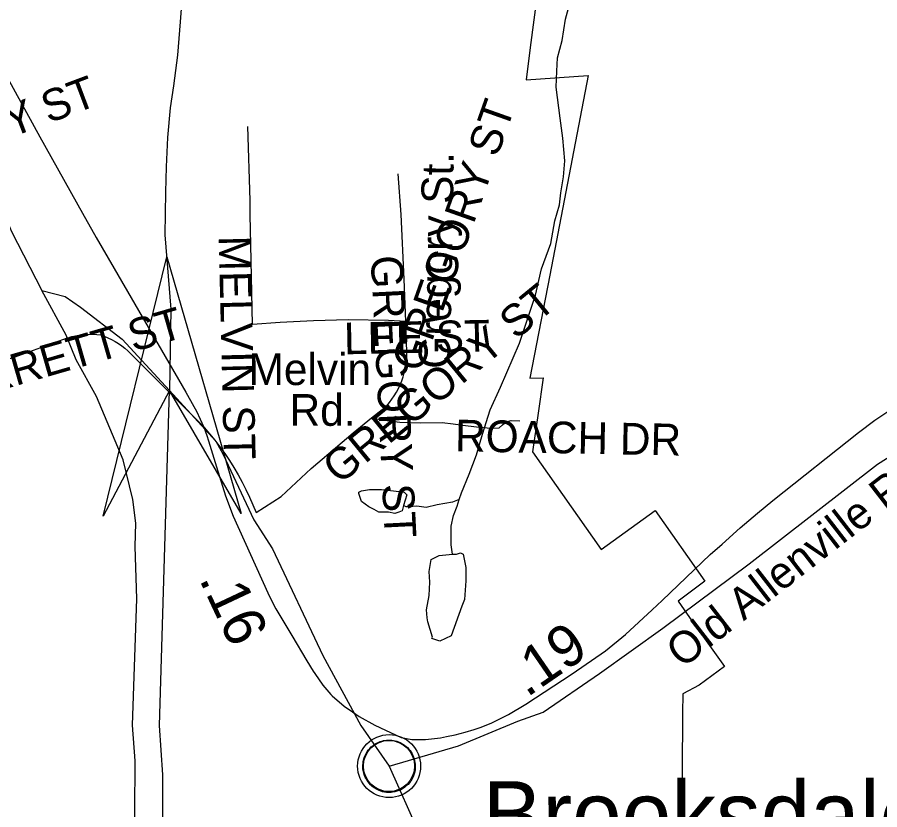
# Model space of a CAD drawing. Extents: x 1950930 to 2061844, y 904556 to 1017002.
# Drawn here: x 2004739 to 2007324, y 955218 to 957591 of the extents above; entities that cross this region are included whole.
import ezdxf

# ---------------------------------------------------------------- set-up
doc = ezdxf.new("R2010")
doc.units = 0
for name, color, linetype in [('Exist Boundary Political City Limit New', 7, 'Continuous'), ('Exist Civil Demographics Community CELL', 7, 'Continuous'), ('Exist Civil Demographics Community Label', 7, 'Continuous'), ('Exist Hydrographic Creek Single Shore', 7, 'Continuous'), ('Exist Hydrographic Misc Water Feature', 7, 'Continuous'), ('Exist Railroad Mainline', 7, 'Continuous'), ('Exist Road Non-System Type 51', 7, 'Continuous'), ('Exist Road Non-System Type 51 Label', 7, 'Continuous'), ('Exist Road Primary US Attributed', 7, 'Continuous'), ('Exist Road Primary US Mileage Hundredths English Label', 7, 'Continuous'), ('Exist Road Secondary Mileage Hundredths English Label', 7, 'Continuous'), ('Exist Road Secondary Structure Pipe Attributed CELL', 7, 'Continuous'), ('Exist Road Secondary Structure Standard Bridge Number Label', 7, 'Continuous'), ('Exist Road Secondary Type 51 Attributed', 7, 'Continuous'), ('Exist Road Secondary Type 51 Label', 7, 'Continuous'), ('Map Preparation Boundary City Limit Buffer Line', 7, 'Continuous')]:
    doc.layers.add(name, color=color, linetype=linetype)

msp = doc.modelspace()

# ---------------------------------------------------------------- linework, layer by layer
at = {"layer": 'Exist Boundary Political City Limit New'}
msp.add_lwpolyline([(2006295.6, 957651.8), (2006276.1, 957500), (2006263.9, 957403.8), (2006449.6, 957416.4), (2006334.6, 956818.5), (2006275.2, 956509.8), (2006315.5, 956511.2), (2006300, 956405.1), (2006283.2, 956289.8), (2006489.1, 955996.5), (2006651, 956114.1), (2006799.8, 955902.3), (2006719.6, 955842.2), (2006754, 955792.9), (2006858.5, 955646.8), (2006782.4, 955590.4), (2006733.4, 955564.9), (2006733, 955507.2), (2006730.2, 955156.4)], dxfattribs=at)
msp.add_lwpolyline([(2006295.6, 957651.8), (2006276.1, 957500), (2006263.9, 957403.8), (2006449.6, 957416.4), (2006334.6, 956818.5), (2006275.2, 956509.8), (2006315.5, 956511.2), (2006300, 956405.1), (2006283.2, 956289.8), (2006489.1, 955996.5), (2006651, 956114.1), (2006799.8, 955902.3), (2006719.6, 955842.2), (2006754, 955792.9), (2006858.5, 955646.8), (2006782.4, 955590.4), (2006733.4, 955564.9), (2006733, 955507.2), (2006730.2, 955156.4)], dxfattribs=at)
at = {"layer": 'Exist Civil Demographics Community CELL'}
msp.add_lwpolyline([(2005775.8, 955360.7), (2005776.7, 955366.3), (2005778.5, 955372.8), (2005781.4, 955380), (2005784.4, 955385.8), (2005787.7, 955391.5), (2005791.5, 955396.6), (2005795.4, 955401), (2005800, 955405.6), (2005805.6, 955410.2), (2005811, 955413.9), (2005815.9, 955416.7), (2005820.9, 955419.2), (2005826.4, 955421.5), (2005832, 955423.3), (2005836.3, 955424.5), (2005841.2, 955425.2), (2005845.3, 955425.9), (2005851.7, 955426.2), (2005856.1, 955426.1), (2005861.8, 955425.8), (2005866.7, 955425.1), (2005871.6, 955424.1), (2005876.6, 955422.7), (2005881.8, 955420.7), (2005888.4, 955417.8), (2005894.7, 955414.3), (2005899.7, 955410.8), (2005904.9, 955406.8), (2005908.2, 955403.6), (2005912.3, 955399.2), (2005916.2, 955394.6), (2005919.3, 955390), (2005922.4, 955385), (2005924.9, 955379.8), (2005926.9, 955374.8), (2005928.5, 955369.8), (2005929.7, 955365.2), (2005930.8, 955359.1), (2005931.5, 955354.4), (2005931.7, 955348.4), (2005931.5, 955342.6), (2005931, 955336.9), (2005930, 955331.5), (2005928.4, 955325.3), (2005926.5, 955319.5), (2005924.2, 955314.4), (2005921, 955308.4), (2005917.8, 955303.1), (2005914.3, 955298.4), (2005910.1, 955293.6), (2005904.8, 955288.7), (2005899.8, 955284.6), (2005894.8, 955281.1), (2005890.4, 955278.6), (2005883.6, 955275.4), (2005876.5, 955272.7), (2005870.5, 955271.2), (2005863.9, 955269.9), (2005859.5, 955269.4), (2005855, 955269.2), (2005849.4, 955269.2), (2005845.2, 955269.6), (2005839.5, 955270.3), (2005833.6, 955271.6), (2005829, 955272.9), (2005823.8, 955274.8), (2005819.2, 955276.8), (2005815.3, 955279), (2005808.5, 955283.1), (2005802.9, 955287.4), (2005798, 955291.9), (2005793.6, 955296.7), (2005790.4, 955300.7), (2005787.4, 955304.9), (2005783.3, 955312), (2005781.6, 955315.5), (2005779.9, 955319.5), (2005777.3, 955327.7), (2005775.8, 955334.8), (2005775.1, 955339.9), (2005774.7, 955346.2), (2005774.7, 955350.9), (2005775.2, 955357.4)], close=True, dxfattribs=at)
for centre, radius in [((2005853.4, 955348.3), 94.3), ((2005853.1, 955348.5), 76.7)]:
    msp.add_circle(centre, radius, dxfattribs=at)
at = {"layer": 'Exist Hydrographic Creek Single Shore'}
msp.add_lwpolyline([(2006062.9, 956146.8), (2006070.8, 956167), (2006093, 956223), (2006114.9, 956280.9), (2006132.9, 956342.9), (2006156.7, 956414.9), (2006186.7, 956482.9), (2006244.5, 956615), (2006292.5, 956759), (2006310.5, 956837.1), (2006338.3, 956913.3), (2006350.2, 956981.3), (2006364.3, 957029.3), (2006368.4, 957065.3), (2006376.3, 957113), (2006380.2, 957161.2), (2006374.1, 957229.3), (2006366.1, 957289.1), (2006354.2, 957381.3), (2006356.2, 957429.2), (2006358, 957469.2), (2006371.9, 957521), (2006382.1, 957585.2), (2006393.8, 957629.2)], dxfattribs=at)
at = {"layer": 'Exist Hydrographic Misc Water Feature'}
for p, q in [((2005489.6, 955867.3), (2005494.7, 955855.8)), ((2005626.1, 955632.9), (2005630.6, 955625.7)), ((2005678.8, 955563), (2005682.7, 955558.5))]:
    msp.add_line(p, q, dxfattribs=at)
for points in [[(2004611.9, 957586.8), (2004806.7, 957232.7), (2004934.9, 957004.7)], [(2004611.9, 957586.8), (2004806.7, 957232.7), (2004934.9, 957004.7)], [(2004934.9, 957004.7), (2004975.9, 956931.9), (2005029.6, 956838.6)], [(2004934.9, 957004.7), (2004975.9, 956931.9), (2005029.6, 956838.6)], [(2005029.6, 956838.6), (2005243.7, 956468.4), (2005267.7, 956425.4)], [(2005029.6, 956838.6), (2005243.7, 956468.4), (2005267.7, 956425.4)], [(2007259.8, 956347.7), (2007308.6, 956384.2), (2007371.7, 956426.6), (2007440.8, 956470.5), (2007513.6, 956513.1)], [(2007259.8, 956347.7), (2007308.6, 956384.2), (2007371.7, 956426.6), (2007440.8, 956470.5), (2007513.6, 956513.1)], [(2005267.7, 956425.4), (2005275.7, 956411), (2005298.6, 956363.6), (2005307.3, 956338.5)], [(2005267.7, 956425.4), (2005275.7, 956411), (2005298.6, 956363.6), (2005307.3, 956338.5)], [(2006957.7, 956105.5), (2007003.7, 956143.8), (2007259.8, 956347.7)], [(2006957.7, 956105.5), (2007003.7, 956143.8), (2007259.8, 956347.7)], [(2005307.3, 956338.5), (2005312.4, 956322.6), (2005336.2, 956244.6)], [(2005307.3, 956338.5), (2005312.4, 956322.6), (2005336.2, 956244.6)], [(2005336.2, 956244.6), (2005362.6, 956158), (2005385.6, 956096.5), (2005489.6, 955867.3)], [(2005336.2, 956244.6), (2005362.6, 956158), (2005385.6, 956096.5), (2005489.6, 955867.3)], [(2005896.8, 956128.9), (2005892.8, 956112.9), (2005882.9, 956108.8), (2005871, 956104.8), (2005851.1, 956108.8), (2005822.8, 956108.8), (2005808.9, 956116.6), (2005793, 956124.8), (2005771, 956140.7), (2005763, 956164.8), (2005762.7, 956168.8), (2005771, 956172.8), (2005794.7, 956176.6), (2005830.8, 956176.9), (2005866.8, 956172.8), (2005898.9, 956168.9), (2005906.9, 956160.8), (2005896.8, 956128.9)], [(2006062.9, 956146.8), (2006043, 956139), (2005996.9, 956130.8), (2005964.9, 956122.9), (2005936.8, 956126.8), (2005912.8, 956125), (2005904.9, 956124.8), (2005896.8, 956128.9)], [(2006043.1, 955982.8), (2006039, 956010.8), (2006038.9, 956066.9), (2006046.8, 956098.9), (2006056.9, 956126.9), (2006062.9, 956146.8)], [(2006851.1, 956013.4), (2006905.6, 956062), (2006957.7, 956105.5)], [(2006851.1, 956013.4), (2006905.6, 956062), (2006957.7, 956105.5)], [(2006671.5, 955844.5), (2006815.4, 955981.8), (2006851.1, 956013.4)], [(2006671.5, 955844.5), (2006815.4, 955981.8), (2006851.1, 956013.4)], [(2006043.1, 955982.8), (2006054.9, 955982.9), (2006067.1, 955986.9), (2006074.9, 955982.8), (2006082.9, 955942.9), (2006083.1, 955902.9), (2006079, 955846.8), (2006071, 955827), (2006039.3, 955738.7), (2006005.2, 955722.7), (2005981.1, 955730.7), (2005983.1, 955734.9), (2005969, 955780.8), (2005967.2, 955792.7), (2005965.1, 955816.7), (2005973.2, 955858.9), (2005975, 955898.9), (2005973.1, 955930.7), (2005979.1, 955966.7), (2006002.9, 955978.7), (2006043.1, 955982.8)], [(2005494.7, 955855.8), (2005513.7, 955819.2), (2005561.5, 955739.5)], [(2005494.7, 955855.8), (2005513.7, 955819.2), (2005561.5, 955739.5)], [(2006501.5, 955693.8), (2006561.6, 955742.7), (2006641.7, 955816.2), (2006671.5, 955844.5)], [(2005561.5, 955739.5), (2005606.8, 955663.8), (2005626.1, 955632.9)], [(2005561.5, 955739.5), (2005606.8, 955663.8), (2005626.1, 955632.9)], [(2006125.8, 955464.3), (2006159.7, 955477.3), (2006210.7, 955502.4), (2006263.6, 955534), (2006402.4, 955624.9), (2006501.5, 955693.8)], [(2006125.8, 955464.3), (2006159.7, 955477.3), (2006210.7, 955502.4), (2006263.6, 955534), (2006402.4, 955624.9), (2006501.5, 955693.8)], [(2005630.6, 955625.7), (2005654.4, 955590.8), (2005678.8, 955563)], [(2005630.6, 955625.7), (2005654.4, 955590.8), (2005678.8, 955563)], [(2005682.7, 955558.5), (2005718.4, 955527.9), (2005744, 955510.6)], [(2005682.7, 955558.5), (2005718.4, 955527.9), (2005744, 955510.6)], [(2005744, 955510.6), (2005763.9, 955497.1), (2005810.9, 955470.8), (2005889.6, 955434), (2005921.8, 955427.7), (2005962.6, 955427.9), (2006007.7, 955433.2), (2006025.6, 955436.8)], [(2005744, 955510.6), (2005763.9, 955497.1), (2005810.9, 955470.8), (2005889.6, 955434), (2005921.8, 955427.7), (2005962.6, 955427.9), (2006007.7, 955433.2), (2006025.6, 955436.8)], [(2006081.5, 955450.2), (2006108.6, 955457.7), (2006125.8, 955464.3)], [(2006081.5, 955450.2), (2006108.6, 955457.7), (2006125.8, 955464.3)], [(2006025.6, 955436.8), (2006051.6, 955442), (2006081.5, 955450.2)], [(2006025.6, 955436.8), (2006051.6, 955442), (2006081.5, 955450.2)]]:
    msp.add_lwpolyline(points, dxfattribs=at)
at = {"layer": 'Exist Railroad Mainline'}
for points in [[(2005270.9, 958147.5), (2005227.2, 957577.4), (2005219.4, 957477.3), (2005207.5, 957385.4), (2005197.5, 957319.3), (2005189.5, 957231.3), (2005185.4, 957143.3), (2005183.5, 957067.4), (2005181.6, 956939.4), (2005198.9, 956716.4), (2005195.7, 956473.4)], [(2005243.6, 947497.4), (2005180.8, 949703.5), (2005188.5, 950123.5), (2005188.5, 950124.2), (2005188, 951141.5), (2005187.9, 951144.5), (2005182.5, 951852.3), (2005175, 952833.6), (2005175, 952837.7), (2005184.6, 953521.6), (2005180.4, 953915.6), (2005175.8, 954803.7), (2005175.5, 955321.7), (2005165.3, 955469.7), (2005195.7, 956473.4)]]:
    msp.add_lwpolyline(points, dxfattribs=at)
at = {"layer": 'Exist Road Non-System Type 51'}
for points in [[(2005443.8, 956671.2), (2005438.9, 956909.4), (2005436.6, 956999.4), (2005436.6, 957042.3), (2005429.6, 957263.8), (2005429.6, 957263.8)], [(2005903.1, 956680.1), (2005898.8, 956807.1), (2005889.8, 957000.1), (2005880.8, 957122.6)], [(2005903.1, 956680.1), (2005851.5, 956682.8), (2005730.2, 956684.4), (2005626.5, 956682.2), (2005527.1, 956676.7), (2005443.8, 956671.2)], [(2005800.8, 956390.9), (2005846.1, 956427.3), (2005854.2, 956436.8), (2005861.8, 956446.8), (2005868.8, 956457.1), (2005875.2, 956467.9), (2005881.2, 956478.9), (2005886.5, 956490.2), (2005891.2, 956501.8), (2005895.4, 956513.7), (2005898.8, 956525.7), (2005901.6, 956537.9), (2005903.8, 956550.3), (2005905.2, 956562.7), (2005906.1, 956575.2), (2005906.2, 956587.7), (2005903.1, 956680.1)], [(2004885.5, 956629.2), (2004731.8, 956573), (2004562.1, 956520.2), (2004337.1, 956449.8), (2004250.4, 956421.9), (2004177, 956399.9), (2004103.5, 956380.3), (2004035, 956363.1), (2003971.4, 956360.7), (2003959.6, 956361.7)], [(2004885.5, 956629.2), (2004902.8, 956634.5), (2004913.2, 956636.9), (2004923.9, 956638.9), (2004934.5, 956640.3), (2004945.2, 956641.2), (2004956, 956641.7), (2004966.8, 956641.6), (2004977.5, 956641), (2004988.2, 956639.9), (2004999.5, 956635.9), (2005010.6, 956631.2), (2005021.5, 956626), (2005032, 956620.3), (2005042.2, 956613.9), (2005052.1, 956607.1), (2005061.6, 956599.7), (2005070.8, 956591.8), (2005079.2, 956583.4), (2005087.5, 956574.6), (2005209, 956453.5), (2005264.2, 956398.4), (2005281.8, 956380.7), (2005298.8, 956362.4), (2005315.2, 956343.6), (2005331.1, 956324.2), (2005346.2, 956304.4), (2005360.9, 956284.2), (2005374.9, 956263.4), (2005388.2, 956242.3), (2005400.9, 956220.8), (2005412.8, 956198.8), (2005424.1, 956176.5), (2005434.8, 956153.9), (2005455.2, 956107.5)], [(2005455.2, 956107.5), (2005529.6, 956155.6), (2005620.2, 956240), (2005745.2, 956346.3), (2005800.8, 956390.9)], [(2005800.8, 956390.9), (2005832.9, 956385.1), (2005885.8, 956378.3), (2005946, 956376.4), (2006012.6, 956376.9), (2006045.1, 956373.5), (2006074.2, 956369.6), (2006115.1, 956364.8), (2006158, 956360.3), (2006183, 956361.1), (2006193.5, 956370.1), (2006203.9, 956379.5), (2006219.5, 956383.8), (2006244.8, 956382.4)]]:
    msp.add_lwpolyline(points, dxfattribs=at)
at = {"layer": 'Exist Road Primary US Attributed'}
for points in [[(2004812.4, 956772.4), (2004882.5, 956754.3), (2004928.6, 956722.9), (2005053.1, 956627.3), (2005195.7, 956473.4), (2005334, 956321.4), (2005356, 956281.3), (2005448.1, 956085.4)], [(2005448.1, 956085.4), (2005504.2, 955999.4), (2005654.4, 955679.6), (2005768.5, 955469.5), (2005853.4, 955348.3)], [(2005853.4, 955348.3), (2005944.5, 955144.8), (2006026.4, 954976.8), (2006163, 954678.4), (2006248.6, 954457.7), (2006275.6, 954220.5), (2006280.5, 953925.7), (2006275.4, 953769.7), (2006404.2, 953694), (2006550.3, 953616.2), (2006654.5, 953576.6), (2008675.2, 952601.8)]]:
    msp.add_lwpolyline(points, dxfattribs=at)
at = {"layer": 'Exist Road Secondary Structure Pipe Attributed CELL'}
msp.add_lwpolyline([(2004996.4, 956096.4), (2005187.4, 956873.3), (2005410.4, 956105), (2005195.7, 956473.4)], close=True, dxfattribs=at)
at = {"layer": 'Exist Road Secondary Structure Standard Bridge Number Label'}
for points in [[(2004229.9, 958005.4), (2004292.7, 957913.1), (2004322.8, 957858.7), (2004366.5, 957775.5), (2004429.1, 957663.4), (2004600.6, 957237.3), (2004721.3, 956949.6), (2004812.4, 956772.4)], [(2005064.6, 950884), (2005067.5, 951107.3), (2005065.9, 951306.8), (2005075.8, 951747.8), (2005077, 951901.9), (2005074.9, 952246.4), (2005074.5, 952516.8), (2005077.4, 952839.1), (2005084, 953383.1), (2005090.6, 953963.3), (2005090.6, 954421.6), (2005088.9, 954897.2), (2005092.2, 955363.7), (2005084.5, 955471.1), (2005097.6, 955849.2), (2005092.6, 956005.8), (2005094.3, 956075.9), (2005085.2, 956146.8), (2005056, 956265.2), (2004976, 956455.1), (2004915.8, 956564.7), (2004885.4, 956638.9), (2004812.4, 956772.4)]]:
    msp.add_lwpolyline(points, dxfattribs=at)
at = {"layer": 'Exist Road Secondary Type 51 Attributed'}
msp.add_lwpolyline([(2005853.4, 955348.3), (2006060.9, 955408.7), (2006239.6, 955482.9), (2006314.7, 955509.8), (2006483.4, 955626), (2006674.1, 955761.2), (2006932.3, 955954.3), (2007317.5, 956252.6), (2007674.2, 956477.7), (2007825.3, 956550.2), (2007910, 956590.8), (2007978.1, 956615), (2008030, 956630.9), (2008090.1, 956641.1), (2008165.9, 956639.7), (2008314.4, 956625.1), (2008592.9, 956589.8), (2008692.1, 956600.2), (2008781.7, 956615.4), (2008894.7, 956635.2)], dxfattribs=at)
at = {"layer": 'Map Preparation Boundary City Limit Buffer Line'}
msp.add_lwpolyline([(2006295.6, 957651.8), (2006276.1, 957500), (2006263.9, 957403.8), (2006449.6, 957416.4), (2006334.6, 956818.5), (2006275.2, 956509.8), (2006315.5, 956511.2), (2006300, 956405.1), (2006283.2, 956289.8), (2006489.1, 955996.5), (2006651, 956114.1), (2006799.8, 955902.3), (2006719.6, 955842.2), (2006754, 955792.9), (2006858.5, 955646.8), (2006782.4, 955590.4), (2006733.4, 955564.9), (2006733, 955507.2), (2006730.2, 955156.4)], dxfattribs=at)

# ---------------------------------------------------------------- texts
at = {"layer": 'Exist Civil Demographics Community Label'}
msp.add_text('Brooksdale', height=200, dxfattribs=at).set_placement((2006134.2, 955103.1))
at = {"layer": 'Exist Road Non-System Type 51 Label'}
for s, rotation, p in [('  KIRBY ST', 20.6029, (2004377, 957101)), ('  GREGORY ST', 70.4841, (2005924.9, 956456.8)), ('Gregory St.', 89.0218, (2006036.2, 956537.5)), ('  MELVIN ST', 271.3877, (2005340.7, 957006.4)), ('  GREGORY ST', 272.8786, (2005794.5, 956946.3)), ('  GREGORY ST', 39.3451, (2005649.7, 956144.2)), ('  GARRETT ST', 16.1165, (2004402, 956390.6)), ('  LEE ST', 1.1194, (2005648.1, 956580.1)), ('  ROACH DR', 358.915, (2005979.7, 956292.4))]:
    msp.add_text(s, height=95, rotation=rotation, dxfattribs=at).set_placement(p)
for s, p in [('Melvin ', (2005432.2, 956489.5)), ('Rd.', (2005555, 956367.5))]:
    msp.add_text(s, height=95, dxfattribs=at).set_placement(p)
at = {"layer": 'Exist Road Primary US Mileage Hundredths English Label'}
msp.add_text('.16', height=125, rotation=295.1578, dxfattribs=at).set_placement((2005282.9, 955908.6))
at = {"layer": 'Exist Road Secondary Mileage Hundredths English Label'}
msp.add_text('.19', height=125, rotation=34.5495, dxfattribs=at).set_placement((2006266, 955552.2))
at = {"layer": 'Exist Road Secondary Type 51 Label'}
msp.add_text('Old Allenville Rd.', height=95, rotation=37.7832, dxfattribs=at).set_placement((2006731.6, 955638.8))

doc.saveas('drawing.dxf')
